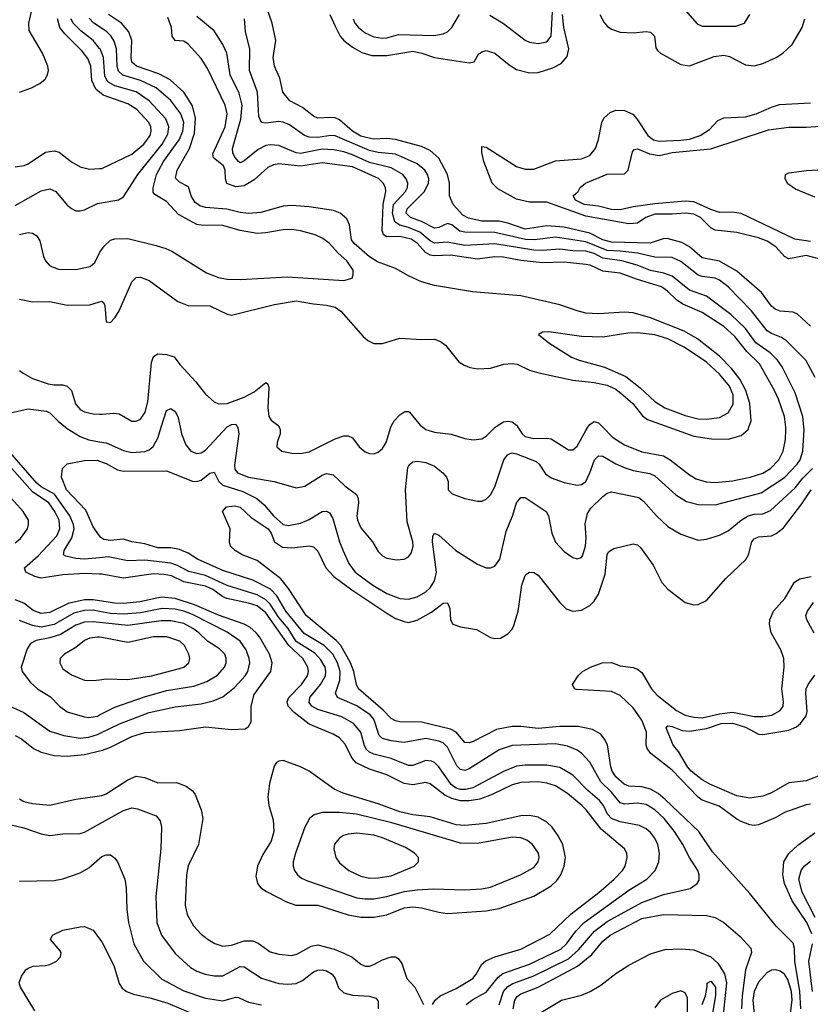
# Model space of a CAD drawing. Header units: inches. Extents: x 1308407 to 1441228, y 959628 to 1036311.
# Tile 367 of 656: x 1369630 to 1373290, y 997331 to 1001885. Entities that reach past the tile are written whole.
import ezdxf

# ---------------------------------------------------------------- set-up
doc = ezdxf.new("R2010")
doc.units = ezdxf.units.IN
doc.header["$MEASUREMENT"] = 0
for name, color, linetype in [('B3060', 7, 'Continuous'), ('B3070', 7, 'Continuous'), ('B3969', 7, 'Continuous'), ('B3979', 7, 'Continuous')]:
    doc.layers.add(name, color=color, linetype=linetype)

msp = doc.modelspace()

# ---------------------------------------------------------------- linework, layer by layer
at = {"layer": 'B3060', "color": 5}
for points, elevation in [([(1369630, 1001550.1), (1369684.7, 1001570), (1369724, 1001590), (1369747.4, 1001610), (1369759.3, 1001630), (1369763.2, 1001650), (1369760.6, 1001670), (1369736, 1001730), (1369674.8, 1001834.8), (1369672, 1001870), (1369685.7, 1001930)], 3120), ([(1370000, 1001549.7), (1369983.4, 1001563.4), (1369964.9, 1001604.9), (1369959.8, 1001670), (1369945.7, 1001705.7), (1369919.5, 1001739.5), (1369839.4, 1001819.4), (1369816.3, 1001850), (1369805.6, 1001890)], 3080), ([(1370000, 1001752.7), (1369970.9, 1001790), (1369913.5, 1001833.4), (1369877.2, 1001870), (1369868.8, 1001890)], 3060), ([(1370000, 1001852.4), (1369973.4, 1001870), (1369952, 1001892)], 3040), ([(1369610, 1001205.4), (1369650.3, 1001210.3), (1369670, 1001218.4), (1369750, 1001273.1), (1369790, 1001279), (1369812.3, 1001272.3), (1369870, 1001228.3), (1369910, 1001204.5), (1369953.6, 1001193.6), (1370000, 1001196.9)], 3080), ([(1369610, 1001026), (1369730, 1001094.4), (1369770, 1001103.8), (1369797.7, 1001090), (1369850, 1001027.6), (1369870, 1001011.5), (1369890, 1001002), (1369910, 1001000.8), (1369930, 1001006), (1369990, 1001035.5), (1370000, 1001037.3)], 3060), ([(1369630, 1000891.9), (1369670, 1000900.9), (1369690, 1000898.4), (1369710, 1000886), (1369723.2, 1000863.2), (1369740.8, 1000790), (1369750.2, 1000770.2), (1369770, 1000747.2), (1369810, 1000731.3), (1369890, 1000730.2), (1369956.3, 1000743.7), (1369977.3, 1000762.6), (1370000, 1000806.6)], 3040), ([(1369630, 1000592.8), (1369690, 1000581), (1369770, 1000582.4), (1369850, 1000565.3), (1369954.2, 1000565.8), (1370000, 1000580.1)], 3020), ([(1369630, 1000262.3), (1369646.4, 1000250), (1369690, 1000226.4), (1369761.5, 1000201.5), (1369790, 1000196.3), (1369830, 1000196.6), (1369850.6, 1000190.6), (1369870.1, 1000170.1), (1369888.1, 1000108.1), (1369910, 1000082), (1369930, 1000071.6), (1369970, 1000062), (1370000, 1000060.6)], 2980), ([(1369587.5, 1000067.5), (1369670, 1000085.4), (1369754.4, 1000074.4), (1369770, 1000067.5), (1369808.1, 1000028), (1369842.4, 1000000)], 2960)]:
    msp.add_lwpolyline(points, dxfattribs=dict(at, elevation=elevation))
at = {"layer": 'B3070', "color": 5}
for points, elevation in [([(1371806.7, 1001906.7), (1371870, 1001867.4), (1371970, 1001791), (1371990, 1001782.3), (1372030, 1001775.1), (1372070, 1001783), (1372090.9, 1001810), (1372101.2, 1002010)], 2940), ([(1373290, 1000467.7), (1373230, 1000522.9), (1373210, 1000531.9), (1373150, 1000537.8), (1373126.6, 1000546.6), (1373110, 1000560.6), (1373064.3, 1000624.3), (1372950, 1000722.8), (1372870, 1000768.2), (1372790, 1000784), (1372730, 1000835), (1372694.6, 1000854.6), (1372627.4, 1000872.6), (1372608.1, 1000871.9), (1372548.7, 1000851.3), (1372370, 1000857.1), (1372330, 1000867.9), (1372270, 1000897.6), (1372150, 1000926.3), (1372070, 1000932.4), (1371970, 1000916.7), (1371890, 1000944.6), (1371850, 1000953.2), (1371770, 1000952.8), (1371707.4, 1000967.4), (1371681.9, 1000982), (1371636.5, 1001030), (1371619.8, 1001070), (1371619.4, 1001130), (1371610.4, 1001170), (1371570, 1001244.5), (1371530, 1001280.4), (1371490, 1001298.2), (1371370, 1001330.7), (1371330, 1001335.5), (1371266.6, 1001333.4), (1371210, 1001346.3), (1371170.8, 1001370), (1371110, 1001423), (1371090, 1001431.3), (1371070, 1001433.2), (1371010, 1001430.5), (1370990, 1001439.9), (1370938.6, 1001478.6), (1370880.3, 1001510), (1370849, 1001550), (1370834.5, 1001614.5), (1370809, 1001670), (1370803.9, 1001710), (1370816.3, 1001790), (1370799.6, 1001870), (1370776, 1001936)], 2920), ([(1372710.1, 1001930.1), (1372765.6, 1001865.6), (1372790, 1001855.2), (1372944.9, 1001855.1), (1372985.1, 1001870), (1373009.8, 1001910.2)], 2940), ([(1373005.9, 1000000), (1373015.4, 1000030), (1373009.9, 1000110), (1372990.8, 1000170), (1372963.1, 1000223.1), (1372926.2, 1000270), (1372870, 1000329.2), (1372767.2, 1000410), (1372705.2, 1000445.2), (1372550, 1000506.7), (1372470, 1000529), (1372430, 1000532.8), (1372310, 1000524.9), (1372250, 1000528.7), (1372210, 1000538.1), (1372130, 1000566.8), (1371950, 1000608.1), (1371726.7, 1000626.7), (1371550, 1000655.6), (1371490, 1000673.3), (1371430, 1000700.7), (1371370, 1000735.1), (1371285.7, 1000765.7), (1371249, 1000789), (1371177.8, 1000850), (1371166.8, 1000866.8), (1371157.2, 1000937.2), (1371144.3, 1000964.3), (1371113.7, 1000990), (1371082.3, 1001002.3), (1370970, 1001020.2), (1370890, 1001026.7), (1370850, 1001022.7), (1370746, 1000994), (1370690, 1000988.9), (1370650, 1000993.3), (1370588.5, 1001008.5), (1370490, 1001016.6), (1370464.4, 1001024.4), (1370441.5, 1001041.5), (1370424.3, 1001070), (1370412.1, 1001112.1), (1370370, 1001133.9), (1370352.1, 1001152.1), (1370359, 1001190), (1370416, 1001290), (1370438.7, 1001361.3), (1370444.6, 1001430), (1370430, 1001487), (1370390, 1001549.9), (1370326.9, 1001606.9), (1370274.8, 1001634.8), (1370170.6, 1001670), (1370149.7, 1001689.7), (1370145.8, 1001710), (1370148.7, 1001790), (1370135.2, 1001830), (1370101, 1001870), (1370041.1, 1001910)], 3020), ([(1373176.1, 1000000), (1373170.3, 1000050), (1373142.9, 1000130), (1373124.7, 1000170), (1373053.9, 1000293.9), (1372995.4, 1000350), (1372940, 1000420), (1372890, 1000465.9), (1372790, 1000530.3), (1372699.9, 1000570), (1372670, 1000590.3), (1372629.4, 1000630), (1372601.7, 1000650), (1372490, 1000683), (1372410, 1000712.7), (1372330, 1000722), (1372270.8, 1000750), (1372250, 1000753.4), (1372150, 1000764.3), (1372050, 1000760.1), (1371950, 1000771.6), (1371870, 1000787.2), (1371830, 1000788.2), (1371750, 1000778.4), (1371624, 1000796), (1371550, 1000792.8), (1371530, 1000796.7), (1371508.7, 1000808.7), (1371470, 1000852.3), (1371443, 1000870), (1371390, 1000882.3), (1371330, 1000881.1), (1371313.6, 1000890), (1371307.5, 1000910), (1371313.4, 1001030), (1371325, 1001090), (1371323.4, 1001110), (1371312.8, 1001130), (1371291, 1001151), (1371170, 1001204.5), (1371030, 1001222.9), (1370930, 1001207.6), (1370830, 1001219), (1370805.5, 1001214.5), (1370778.7, 1001201.3), (1370715.2, 1001144.8), (1370670, 1001116.7), (1370630, 1001112.1), (1370588.5, 1001128.5), (1370582.7, 1001150), (1370581.7, 1001190), (1370573.2, 1001210), (1370527.1, 1001247.1), (1370524.3, 1001264.3), (1370580.9, 1001390), (1370589.9, 1001449.9), (1370581.8, 1001490), (1370499.3, 1001659.3), (1370470, 1001705.8), (1370410, 1001772.2), (1370390, 1001785.8), (1370349.7, 1001790), (1370335.6, 1001810), (1370333.2, 1001850), (1370315.4, 1001895.4)], 2980), ([(1373260.4, 1000000), (1373254.8, 1000050), (1373219.1, 1000159.1), (1373159.4, 1000279.4), (1373138.4, 1000310), (1373104.4, 1000344.4), (1373037, 1000390), (1372990, 1000457.4), (1372922.2, 1000522.2), (1372810, 1000605.9), (1372730, 1000635), (1372650, 1000698.7), (1372612.3, 1000712.3), (1372550, 1000725.4), (1372488.9, 1000750), (1372418, 1000770), (1372330, 1000783.1), (1372290, 1000803.2), (1372250, 1000814.5), (1372190, 1000815.9), (1372130, 1000824.4), (1372050, 1000817.1), (1372010, 1000818.7), (1371830, 1000849.1), (1371690, 1000840.8), (1371610, 1000856.8), (1371550, 1000851.3), (1371530, 1000862), (1371482.9, 1000902.9), (1371430, 1000924.4), (1371390, 1000934.3), (1371366.5, 1000950), (1371355.1, 1000990), (1371360.9, 1001030), (1371416.1, 1001090), (1371425.6, 1001110), (1371426.3, 1001130), (1371419.6, 1001150), (1371403.2, 1001170), (1371350, 1001199.9), (1371250, 1001224.5), (1371170, 1001260.9), (1371130, 1001273.8), (1371083.1, 1001283.1), (1371030, 1001286.3), (1370930, 1001266.9), (1370910, 1001270), (1370830, 1001303.5), (1370790, 1001307.3), (1370770, 1001303.4), (1370734.6, 1001285.4), (1370670, 1001232.3), (1370650, 1001224), (1370642.4, 1001230), (1370626, 1001250), (1370617, 1001270), (1370614.7, 1001290), (1370654.4, 1001425.6), (1370660.7, 1001490), (1370646, 1001546), (1370604.2, 1001630), (1370588.7, 1001730), (1370570, 1001770.9), (1370530, 1001834.5), (1370450, 1001899.8)], 2960), ([(1373312.3, 1000230), (1373268.4, 1000310), (1373180.3, 1000400.3), (1373156.1, 1000416.1), (1373110, 1000433.6), (1373090, 1000446.2), (1373018.2, 1000538.2), (1372909.9, 1000650), (1372870, 1000680.9), (1372850, 1000690.3), (1372790, 1000697.6), (1372770, 1000704.3), (1372690, 1000766.3), (1372650, 1000785.6), (1372570, 1000786.4), (1372490, 1000806.1), (1372410, 1000815.5), (1372350, 1000817.1), (1372250, 1000858.6), (1372110, 1000879.7), (1372012.5, 1000867.5), (1371971.9, 1000868.1), (1371830, 1000901.6), (1371690, 1000902.4), (1371667.6, 1000907.6), (1371630, 1000936.3), (1371610, 1000942.6), (1371570, 1000923.7), (1371550, 1000921.4), (1371490, 1000952.3), (1371439.5, 1000970), (1371418.7, 1000990), (1371424.2, 1001010), (1371503.5, 1001090), (1371523.2, 1001130), (1371524, 1001150), (1371518.4, 1001170), (1371505, 1001190), (1371470, 1001219.1), (1371370, 1001263.9), (1371290, 1001271.7), (1371250, 1001280.4), (1371090, 1001348.5), (1371070, 1001349.6), (1371010, 1001340.3), (1370970, 1001342.7), (1370947.8, 1001350), (1370878.6, 1001398.6), (1370850, 1001411.6), (1370830, 1001414.2), (1370770, 1001406.8), (1370749.8, 1001410), (1370737.1, 1001437.2), (1370731.6, 1001550), (1370694.1, 1001650), (1370696.2, 1001750), (1370676.1, 1001830), (1370671.2, 1001890)], 2940), ([(1371066.3, 1001910), (1371090, 1001854.8), (1371113.6, 1001810), (1371131.2, 1001790), (1371170, 1001759), (1371213.3, 1001733.3), (1371260.2, 1001720.2), (1371330, 1001719.5), (1371450, 1001739.4), (1371491.3, 1001731.3), (1371550, 1001710.4), (1371710, 1001685.6), (1371733.3, 1001690), (1371754.6, 1001725.4), (1371770, 1001737.1), (1371790, 1001742.4), (1371830, 1001730.4), (1371896, 1001676), (1371930, 1001655), (1371990, 1001639.2), (1372030, 1001641.3), (1372097.3, 1001662.7), (1372136.4, 1001683.6), (1372165, 1001715), (1372171.9, 1001750), (1372148.5, 1001850), (1372143.1, 1001910)], 2920), ([(1371174.4, 1001890), (1371182, 1001870), (1371198.5, 1001850), (1371230, 1001825.1), (1371270, 1001805.9), (1371310, 1001799.8), (1371330, 1001801.2), (1371383, 1001817), (1371547.2, 1001812.8), (1371590, 1001819.5), (1371610.8, 1001829.2), (1371630, 1001849.1), (1371666.4, 1001910)], 2940), ([(1372316.3, 1001910), (1372334.1, 1001874.1), (1372350, 1001855.6), (1372370, 1001842.1), (1372410, 1001827.5), (1372470, 1001824.7), (1372530, 1001831.4), (1372550, 1001828), (1372568.6, 1001808.6), (1372575.2, 1001755.2), (1372582.4, 1001742.4), (1372596, 1001730), (1372690, 1001677.8), (1372730, 1001672.1), (1372845.4, 1001714.6), (1372890, 1001722), (1372915.5, 1001715.5), (1372990, 1001676.3), (1373030, 1001671.6), (1373070, 1001682.6), (1373131.1, 1001710), (1373163.1, 1001730), (1373206, 1001770), (1373252.6, 1001850), (1373264, 1001890)], 2920), ([(1370000, 1000806.6), (1370001.7, 1000810), (1370021.9, 1000838.1), (1370050, 1000864.9), (1370070, 1000872.2), (1370130, 1000872.7), (1370261.6, 1000841.6), (1370306.6, 1000826.6), (1370334.4, 1000814.4), (1370495.2, 1000715.2), (1370550, 1000693.7), (1370590, 1000685.4), (1370650, 1000683.2), (1370870, 1000696.4), (1371130, 1000679.5), (1371169.4, 1000690.6), (1371174.2, 1000705.8), (1371173.3, 1000726.7), (1371144.8, 1000770), (1371105, 1000805), (1371064.2, 1000850), (1371033.7, 1000873.7), (1370997.6, 1000890), (1370930, 1000909.2), (1370890, 1000914.7), (1370850, 1000913.5), (1370770, 1000899.2), (1370730, 1000896.8), (1370650, 1000909.9), (1370570, 1000933.8), (1370470, 1000934.5), (1370450, 1000938.8), (1370364.8, 1000984.8), (1370310, 1001044), (1370256.4, 1001076.4), (1370247.9, 1001087.9), (1370247.9, 1001107.9), (1370263.9, 1001170), (1370295.8, 1001230), (1370368.4, 1001330), (1370386, 1001370), (1370389.6, 1001410), (1370376.6, 1001450), (1370330, 1001511.4), (1370262.2, 1001570), (1370190, 1001604.8), (1370108.2, 1001628.2), (1370087.1, 1001647.1), (1370081.3, 1001670), (1370077.8, 1001750), (1370066.8, 1001786.8), (1370053, 1001810), (1370033.9, 1001830), (1370000, 1001852.4)], 3040), ([(1370000, 1001037.3), (1370087.5, 1001052.5), (1370110, 1001066), (1370177.6, 1001170), (1370289.9, 1001310), (1370315.6, 1001355.6), (1370320.7, 1001390), (1370306.9, 1001426.9), (1370230, 1001510.4), (1370170, 1001551.9), (1370070, 1001579.4), (1370037.7, 1001597.7), (1370024.2, 1001624.2), (1370018.5, 1001710), (1370002.1, 1001750), (1370000, 1001752.7)], 3060), ([(1370000, 1001196.9), (1370010, 1001197.7), (1370150, 1001264), (1370204.2, 1001310), (1370234.3, 1001350), (1370238.9, 1001370), (1370236.7, 1001390), (1370227.3, 1001410), (1370172.7, 1001470), (1370130, 1001496.3), (1370016.2, 1001536.2), (1370000, 1001549.7)], 3080), ([(1373330, 1000778.8), (1373270, 1000794), (1373190, 1000779.5), (1373170, 1000789.4), (1373130, 1000835.5), (1373090, 1000861), (1373050, 1000876), (1372950, 1000901.5), (1372850, 1000911.2), (1372830, 1000922.8), (1372781, 1000970), (1372750, 1000986.1), (1372710, 1000991.3), (1372650, 1000985.6), (1372570, 1000985.2), (1372528.8, 1000971.2), (1372490, 1000944.6), (1372450, 1000941.7), (1372250, 1000976.4), (1372070, 1001040.8), (1371990, 1001041.1), (1371930, 1001054.7), (1371843.1, 1001103.1), (1371817.9, 1001130), (1371779.3, 1001230), (1371768.9, 1001271.1), (1371770, 1001298.8), (1371790, 1001296.1), (1371930, 1001206.4), (1371970, 1001194.2), (1372010, 1001194.8), (1372110, 1001233), (1372230, 1001241.5), (1372270, 1001256.9), (1372296.1, 1001290), (1372310, 1001330.7), (1372325, 1001410), (1372334.6, 1001430), (1372363.8, 1001456.2), (1372390, 1001466.8), (1372430, 1001465.5), (1372467.9, 1001447.9), (1372486.8, 1001426.8), (1372538.3, 1001350), (1372563.5, 1001330), (1372590, 1001324.3), (1372690, 1001327.5), (1372730, 1001333.5), (1372779.3, 1001350), (1372822.7, 1001377.3), (1372861.1, 1001418.9), (1372890, 1001431.5), (1372990, 1001436.9), (1373039.1, 1001450), (1373110, 1001481.5), (1373147.1, 1001492.9), (1373290, 1001500.7)], 2880), ([(1373290, 1000858.9), (1373218.4, 1000870), (1372970, 1000989.5), (1372930, 1000995.3), (1372870, 1000994.2), (1372830, 1001007.2), (1372750, 1001043.1), (1372710, 1001045.7), (1372570, 1001033.1), (1372470, 1001019.6), (1372410, 1001005.7), (1372370, 1001008), (1372310, 1001023.4), (1372242.9, 1001030), (1372202.3, 1001050), (1372192.7, 1001070), (1372215.3, 1001090), (1372225.2, 1001110), (1372249.4, 1001130), (1372350, 1001171.1), (1372430, 1001172.2), (1372447, 1001190), (1372466.2, 1001273.8), (1372475.2, 1001284.8), (1372490, 1001287.9), (1372544.7, 1001264.7), (1372590, 1001258), (1372650, 1001270.6), (1372830, 1001287.6), (1373096.2, 1001376.2), (1373190, 1001388.6), (1373270, 1001388), (1373450, 1001400.5)], 2860), ([(1373310, 1001064.7), (1373221.5, 1001101.4), (1373186.2, 1001126.2), (1373173.2, 1001150), (1373175.3, 1001170), (1373190, 1001177.3), (1373271.7, 1001188.3), (1373350, 1001192.9)], 2840), ([(1370000, 1000580.1), (1370010, 1000583.2), (1370017.8, 1000577.8), (1370023.6, 1000563.6), (1370030, 1000487.7), (1370050, 1000484.9), (1370070, 1000505.7), (1370090, 1000539), (1370150, 1000673.1), (1370170, 1000693.2), (1370190, 1000694.5), (1370230, 1000678.4), (1370361.6, 1000581.6), (1370410, 1000563.5), (1370510, 1000561.2), (1370590, 1000522.8), (1370610, 1000519.2), (1370810, 1000567.5), (1370910, 1000584.7), (1370990, 1000570.7), (1371050, 1000565.7), (1371090, 1000555.1), (1371117.3, 1000537.3), (1371219.8, 1000419.8), (1371241.8, 1000401.8), (1371270, 1000387.9), (1371310, 1000387.2), (1371390, 1000411.8), (1371490, 1000405.5), (1371550, 1000407.1), (1371577.5, 1000397.5), (1371600.5, 1000380.5), (1371662.6, 1000302.6), (1371687, 1000287), (1371715.9, 1000275.9), (1371750, 1000271), (1371810, 1000274.3), (1371871.9, 1000291.9), (1371910, 1000295.9), (1371932.3, 1000292.3), (1371990, 1000265), (1372032.5, 1000252.5), (1372190, 1000217.7), (1372290, 1000207.5), (1372350, 1000194.9), (1372390, 1000176.1), (1372422.7, 1000150), (1372467.9, 1000110), (1372513.4, 1000053.4), (1372535.8, 1000035.8), (1372635.5, 1000000)], 3020), ([(1370000, 1000060.6), (1370010, 1000060.1), (1370065.3, 1000065.3), (1370090, 1000062.2), (1370150, 1000029), (1370170, 1000027.8), (1370190, 1000038.3), (1370211.7, 1000070), (1370222.9, 1000117.1), (1370240.9, 1000299.1), (1370250, 1000327.4), (1370270, 1000340.6), (1370310, 1000337.4), (1370345.5, 1000325.5), (1370371.1, 1000290), (1370446.2, 1000210), (1370490, 1000152.6), (1370530, 1000118.5), (1370550, 1000107.9), (1370590, 1000109.5), (1370670, 1000139.4), (1370715.2, 1000164.8), (1370770, 1000206.7), (1370779, 1000199), (1370783.7, 1000183.7), (1370779.3, 1000090), (1370783.2, 1000050), (1370793.7, 1000033.7), (1370825.3, 1000010), (1370830.7, 1000000)], 2980), ([(1370285, 1000000), (1370310, 1000078.4), (1370330, 1000087.4), (1370350, 1000072.9), (1370362.9, 1000050), (1370373, 1000000)], 2960), ([(1371348.1, 1000000), (1371350.9, 1000009.1), (1371363.4, 1000030), (1371390, 1000058.4), (1371412.4, 1000072.4), (1371430, 1000073.8), (1371434.9, 1000070), (1371483.2, 1000010), (1371496.8, 1000000)], 2980), ([(1370588.6, 1000000), (1370590, 1000001.5), (1370610, 1000013.6), (1370630, 1000014.4), (1370638.7, 1000000)], 2960), ([(1371831.5, 1000000), (1371835.8, 1000004.2), (1371870, 1000025.5), (1371890, 1000028.6), (1371910, 1000025), (1371930.1, 1000010.1), (1371936.6, 1000000)], 2980), ([(1372260.3, 1000000), (1372270, 1000013.5), (1372290, 1000026.2), (1372310, 1000020.5), (1372330, 1000000)], 2980)]:
    msp.add_lwpolyline(points, dxfattribs=dict(at, elevation=elevation))
at = {"layer": 'B3070', "color": 5, "elevation": 3040}
msp.add_lwpolyline([(1372079, 1000441), (1372050, 1000439.5), (1372031, 1000430), (1372079.3, 1000390), (1372184.4, 1000324.4), (1372219.5, 1000310), (1372337.7, 1000277.7), (1372435.6, 1000235.5), (1372502.8, 1000182.8), (1372570, 1000118.9), (1372615.8, 1000090), (1372710, 1000054.4), (1372770, 1000039.6), (1372810, 1000037.1), (1372870, 1000044.7), (1372910, 1000066.2), (1372932.4, 1000107.6), (1372932.7, 1000150), (1372916.1, 1000190), (1372870, 1000245.8), (1372810, 1000301), (1372705.2, 1000370), (1372630, 1000409.9), (1372570, 1000427.6), (1372490, 1000436.9), (1372444.6, 1000435.4), (1372330, 1000416.6), (1372230, 1000420.4)], close=True, dxfattribs=at)
at = {"layer": 'B3969', "color": 5}
for points, elevation in [([(1370000, 999321.2), (1369930, 999323.6), (1369830, 999317.8), (1369730, 999301.9), (1369699.8, 999310), (1369658.9, 999330), (1369652.1, 999350), (1369715.2, 999404.8), (1369802.4, 999497.6), (1369816.5, 999530), (1369812.7, 999570), (1369793.1, 999610), (1369764.9, 999650), (1369690, 999701.1), (1369570, 999834.9), (1369519.4, 999870), (1369450, 999895.2), (1369310, 999925.9), (1369270, 999929.4), (1369170, 999924), (1369035.6, 999935.6), (1368955.3, 999955.3), (1368830, 999975.8), (1368721.2, 1000000)], 2980), ([(1370000, 999396.3), (1369929.6, 999389.6), (1369890, 999393), (1369844, 999404), (1369832.6, 999410), (1369835.8, 999430), (1369871.8, 999488.2), (1369881.6, 999530), (1369879.6, 999550), (1369862.7, 999590), (1369790.7, 999690.7), (1369730, 999725.1), (1369710, 999742.3), (1369584.6, 999884.6), (1369522.4, 999922.4), (1369476.5, 999936.5), (1369400.8, 999950), (1369363.1, 999970), (1369346.7, 999986.7), (1369290, 999994), (1369267.2, 1000000)], 2960), ([(1369842.4, 1000000), (1369850, 999993.8), (1369910, 999957), (1369950, 999942.8), (1370000, 999933.3)], 2960), ([(1370000, 999497.8), (1369970, 999539.7), (1369936.1, 999616.1), (1369847.4, 999710), (1369823.7, 999770), (1369829, 999810), (1369849.7, 999830.3), (1369930, 999847), (1369990, 999847.3), (1370000, 999843.7)], 2940), ([(1369610, 999465.3), (1369634.7, 999485.3), (1369666.6, 999530), (1369671.6, 999550), (1369670.3, 999570), (1369645.8, 999610), (1369592, 999670)], 3020), ([(1370000, 999197.3), (1369970, 999202.3), (1369930, 999202.2), (1369855.3, 999184.7), (1369770, 999143.1), (1369730, 999138.1), (1369692.8, 999152.8), (1369650, 999187.2), (1369610, 999201.9)], 3020), ([(1370000, 999147.9), (1369970, 999153.6), (1369930, 999153.3), (1369880.5, 999139.5), (1369790, 999087.8), (1369730, 999076.2), (1369690, 999082.9), (1369630, 999106.4)], 3040), ([(1370000, 999096.8), (1369970, 999099.8), (1369930, 999098.7), (1369890, 999084.3), (1369818.4, 999041.6), (1369770, 999026.4), (1369706.2, 999013.8), (1369680, 999000), (1369664.4, 998975.6), (1369637.4, 998890), (1369642.3, 998870), (1369680, 998820), (1369713.4, 998790), (1369772.7, 998752.7), (1369814.4, 998710), (1369850, 998684.2), (1369930, 998660.1), (1369950, 998657.9), (1369990, 998664.4), (1370000, 998669.5)], 3060), ([(1370000, 999028.8), (1369990, 999029.9), (1369955, 999025), (1369930, 999013.6), (1369890, 998981.5), (1369837, 998950), (1369818, 998930), (1369815.6, 998910), (1369830, 998882.6), (1369870, 998854.4), (1369930, 998830.2), (1369970, 998828.2), (1370000, 998832)], 3080), ([(1369547, 998727), (1369650, 998681.3), (1369770, 998595.1), (1369833.9, 998573.9), (1369910, 998561.5), (1369950, 998566.7), (1369990, 998579.1), (1370000, 998583.9)], 3040), ([(1369610, 998574.1), (1369638.6, 998558.6), (1369694.8, 998514.8), (1369730, 998497), (1369790, 998482.1), (1369850, 998479.2), (1369930, 998486.2), (1370000, 998503.6)], 3020), ([(1369630, 998280.9), (1369650, 998269.5), (1369690, 998260.1), (1369770, 998251.4), (1369890, 998280.1), (1370000, 998295.9)], 2980), ([(1369590, 998160.7), (1369650, 998147.8), (1369730, 998119.1), (1369770, 998111.6), (1369830, 998118.8), (1369910, 998121.1), (1369930, 998126.7), (1370000, 998166)], 2960), ([(1369630, 997901.1), (1369790, 997903.5), (1369830, 997912), (1369910, 997939.3), (1369950, 997962.7), (1370000, 998005.4)], 2940), ([(1369700.7, 997300.7), (1369634.5, 997410), (1369627.7, 997430), (1369638.6, 997461.4), (1369658.4, 997490), (1369670, 997498.7), (1369692.8, 997507.2), (1369750, 997510.2), (1369770, 997515.8), (1369800.4, 997530), (1369818.7, 997550), (1369822.3, 997570), (1369818.2, 997578.2), (1369772.7, 997630), (1369782.7, 997650), (1369830, 997674), (1369910, 997688.8), (1369930.3, 997690.3), (1369970, 997673.7), (1370000, 997633.7)], 2920)]:
    msp.add_lwpolyline(points, dxfattribs=dict(at, elevation=elevation))
at = {"layer": 'B3979', "color": 5}
for points, elevation in [([(1370000, 999933.3), (1370030, 999927.6), (1370110, 999893.4), (1370150, 999884.2), (1370210, 999888.1), (1370230, 999895.8), (1370248.5, 999911.4), (1370269.1, 999950), (1370285, 1000000)], 2960), ([(1370373, 1000000), (1370379, 999970), (1370398.8, 999918.8), (1370422.2, 999890), (1370450, 999878.8), (1370470, 999882.1), (1370490, 999895), (1370588.6, 1000000)], 2960), ([(1370638.7, 1000000), (1370639.2, 999999.2), (1370644.8, 999970), (1370624.2, 999824.2), (1370626.1, 999806.1), (1370637.7, 999790), (1370690, 999770.1), (1370807.7, 999750), (1370910, 999720.2), (1370950, 999727.2), (1371030, 999779), (1371050, 999786.2), (1371080.5, 999780.5), (1371134.9, 999730), (1371188.7, 999688.7), (1371197.5, 999670), (1371199, 999650), (1371190.1, 999590), (1371193.6, 999570), (1371210, 999535.2), (1371263.6, 999470), (1371290, 999425.3), (1371310, 999405.3), (1371330, 999394.7), (1371373.7, 999386.3), (1371409.8, 999390.2), (1371430, 999401.1), (1371441.7, 999418.3), (1371451.3, 999448.6), (1371450.4, 999470), (1371423.1, 999563.1), (1371416.6, 999710), (1371426.7, 999813.3), (1371432.9, 999827.1), (1371450, 999840.2), (1371470, 999842.6), (1371510, 999837.1), (1371550, 999820.8), (1371588.7, 999790), (1371605.7, 999770), (1371613.7, 999750), (1371613.4, 999710), (1371631.8, 999691.8), (1371690, 999670.3), (1371750, 999658), (1371770, 999658.9), (1371790, 999667.4), (1371810, 999687), (1371830, 999724.4), (1371871.2, 999848.8), (1371887.4, 999872.6), (1371900.9, 999879.1), (1371910, 999881.7), (1371930, 999877.7), (1372021.2, 999841.2), (1372034.3, 999830), (1372064.7, 999784.7), (1372090, 999766.2), (1372150, 999745), (1372210, 999732.7), (1372230, 999736), (1372250, 999749.3), (1372270, 999788.9), (1372290.4, 999849.6), (1372310, 999868.3), (1372330, 999866.3), (1372390, 999831.4), (1372432.6, 999812.6), (1372470, 999800.4), (1372546.4, 999786.4), (1372570, 999775.7), (1372668, 999688), (1372716.9, 999656.9), (1372770, 999642.2), (1372850, 999640.7), (1373062.6, 999697.4), (1373170, 999767.1), (1373229, 999830), (1373242.1, 999850), (1373254.6, 999890), (1373261.5, 999990), (1373260.4, 1000000)], 2960), ([(1370830.7, 1000000), (1370836, 999990), (1370835.2, 999970), (1370821.3, 999930), (1370820.5, 999910), (1370844, 999890), (1370890, 999880.2), (1370930, 999879.4), (1370970, 999887.2), (1371090, 999947.2), (1371130, 999960.2), (1371150, 999960.2), (1371170, 999951.5), (1371201.5, 999910), (1371230, 999886.5), (1371250, 999879), (1371270, 999877.8), (1371290, 999884.6), (1371310, 999901.7), (1371326.3, 999930), (1371348.1, 1000000)], 2980), ([(1371496.8, 1000000), (1371510.3, 999990), (1371550, 999977.4), (1371627.5, 999967.5), (1371690, 999948.4), (1371730, 999941.8), (1371770, 999946.7), (1371790, 999959.6), (1371831.5, 1000000)], 2980), ([(1371936.6, 1000000), (1371956, 999970), (1371970, 999958), (1372010, 999948.1), (1372070, 999950.1), (1372090, 999946.1), (1372170, 999895.2), (1372190, 999895.2), (1372210, 999912.4), (1372250, 999985.7), (1372260.3, 1000000)], 2980), ([(1372330, 1000000), (1372374.5, 999954.5), (1372430, 999918.7), (1372510, 999886.5), (1372610, 999867.8), (1372640.5, 999850), (1372730, 999780.1), (1372761.3, 999761.3), (1372807.5, 999747.5), (1372850, 999745.3), (1372930, 999751.8), (1373011.3, 999768.7), (1373070, 999788.3), (1373106.1, 999810), (1373144.1, 999850), (1373164.6, 999890), (1373175.7, 999944.3), (1373177.2, 999990), (1373176.1, 1000000)], 2980), ([(1372635.5, 1000000), (1372750, 999958.9), (1372832.9, 999947.1), (1372910, 999945.6), (1372970, 999962.1), (1373002.8, 999990), (1373005.9, 1000000)], 3020), ([(1370000, 999843.7), (1370030, 999832.6), (1370083.6, 999803.6), (1370110, 999797.4), (1370310, 999798.6), (1370430.7, 999750.7), (1370450, 999749.7), (1370470, 999755.8), (1370510, 999788.1), (1370530, 999792.4), (1370551.3, 999750), (1370570, 999732.7), (1370662.8, 999702.8), (1370727.5, 999670), (1370762.1, 999642.1), (1370805.2, 999590), (1370850, 999550.1), (1370875, 999545), (1370930, 999557), (1370970, 999572.9), (1371030, 999611), (1371050, 999611.9), (1371063.7, 999603.7), (1371078.9, 999578.9), (1371110.9, 999470.9), (1371128, 999428), (1371154.1, 999370), (1371182.3, 999330), (1371265.2, 999270), (1371330, 999230.7), (1371390, 999207.9), (1371430, 999205.1), (1371470, 999215.8), (1371510, 999238.9), (1371530, 999258), (1371550.8, 999290), (1371559.5, 999330), (1371541.1, 999470), (1371543.1, 999496.9), (1371550, 999510.4), (1371570, 999500.3), (1371649.6, 999429.5), (1371750, 999366.3), (1371790, 999350.3), (1371810, 999350.4), (1371830, 999358.4), (1371853.1, 999390), (1371882.7, 999517.3), (1371912.8, 999592.8), (1371930, 999650.6), (1371950, 999675.3), (1371970, 999674.6), (1372067.9, 999610), (1372078.6, 999590), (1372093.5, 999510), (1372110, 999469), (1372150, 999425.5), (1372190, 999397.4), (1372210, 999391.8), (1372230, 999397.6), (1372235, 999405), (1372249.4, 999450.6), (1372252.4, 999490), (1372247.2, 999552.8), (1372258.5, 999601.5), (1372274.1, 999625.9), (1372330, 999679.3), (1372350, 999696), (1372370, 999700.9), (1372495.7, 999675.7), (1372518.4, 999658.4), (1372577.5, 999590), (1372630, 999541.8), (1372690, 999505.2), (1372770, 999478.5), (1372810, 999482), (1372870, 999500.7), (1372910, 999521.5), (1372969.6, 999570.4), (1373001.8, 999590), (1373030, 999597.6), (1373070, 999600.1), (1373105.1, 999614.9), (1373219.4, 999720.6), (1373255.1, 999764.9), (1373300.3, 999810)], 2940), ([(1373246.1, 997310), (1373240.9, 997390), (1373218, 997530), (1373217.2, 997590), (1373210, 997613.6), (1373132, 997692), (1373010, 997844.2), (1372836.8, 998036.8), (1372773.6, 998130), (1372618.2, 998278.2), (1372585.7, 998305.7), (1372550, 998326.2), (1372510, 998336.6), (1372450, 998339.7), (1372428.7, 998348.7), (1372390, 998382.4), (1372373, 998410), (1372366.7, 998430), (1372350.8, 998530.8), (1372337.7, 998557.7), (1372320.1, 998580.1), (1372282, 998602), (1372215.8, 998615.8), (1372130, 998616.3), (1372030, 998607.4), (1371950, 998616.2), (1371910, 998615.8), (1371837.6, 998602.4), (1371730, 998547.3), (1371710, 998541), (1371690, 998541.3), (1371650.4, 998590), (1371624.2, 998604.2), (1371490, 998636.7), (1371390, 998638.2), (1371370, 998642.7), (1371350, 998653.7), (1371312.1, 998692.1), (1371197.9, 998790), (1371188.6, 998810), (1371177.1, 998870), (1371161.2, 998910), (1371116.7, 998990), (1371094.4, 999014.4), (1370956.4, 999130), (1370874.8, 999254.8), (1370838.7, 999298.7), (1370730, 999383.1), (1370659.5, 999410), (1370627, 999430), (1370606.6, 999450), (1370600.9, 999470), (1370604.5, 999530), (1370569.2, 999610), (1370587.5, 999632.5), (1370623.9, 999636.1), (1370650, 999630.2), (1370702.1, 999582.1), (1370779.8, 999530), (1370794.5, 999510), (1370810.4, 999470.4), (1370846.2, 999446.2), (1370890, 999442.2), (1370970, 999451.9), (1370990, 999446.7), (1371010, 999427.2), (1371046.9, 999350), (1371084.8, 999310), (1371167.8, 999247.8), (1371330, 999140.1), (1371370, 999116.3), (1371410, 999101.2), (1371430, 999097.5), (1371470, 999107.3), (1371535.7, 999144.3), (1371590, 999186.2), (1371610, 999188.5), (1371621.5, 999161.5), (1371624.6, 999110), (1371634.9, 999090), (1371670, 999077), (1371745.4, 999065.4), (1371810, 999027.2), (1371830, 999022.8), (1371855, 999025), (1371890, 999044.2), (1371910, 999066.7), (1371917.5, 999082.5), (1371937.7, 999150), (1371954.5, 999270), (1371970, 999314.4), (1371978, 999322), (1371990, 999330.4), (1372010, 999327.6), (1372030, 999315.6), (1372130, 999190.3), (1372160.4, 999160.4), (1372190, 999148.9), (1372230, 999153.8), (1372270, 999175.8), (1372290, 999195.2), (1372310, 999228.8), (1372340, 999320), (1372349.4, 999410), (1372356.3, 999423.7), (1372380.3, 999439.7), (1372470, 999461.3), (1372490, 999456.9), (1372503.6, 999443.6), (1372562.8, 999362.8), (1372602.8, 999282.8), (1372630, 999251.8), (1372710, 999190.3), (1372750, 999178.3), (1372770, 999179.6), (1372810, 999199.6), (1372899, 999301), (1372991.5, 999388.5), (1373004.2, 999410), (1373019.9, 999470), (1373030, 999484.5), (1373050, 999493.8), (1373110, 999497.8), (1373131.9, 999508.1), (1373165, 999535), (1373250, 999645.5), (1373293.5, 999710)], 2920), ([(1371850, 997328.8), (1371869.9, 997390), (1371890, 997413.6), (1371912.9, 997427.1), (1372010, 997462.9), (1372170, 997540.7), (1372217.3, 997582.7), (1372290.4, 997669.6), (1372350, 997714.3), (1372510, 997802), (1372610, 997839.6), (1372733.1, 997866.9), (1372766.3, 997890), (1372775, 997905), (1372775.5, 997930), (1372769.8, 997950), (1372729.9, 998009.9), (1372699, 998070), (1372660.6, 998130), (1372612.9, 998190), (1372570, 998230.4), (1372530, 998254.9), (1372490, 998261.8), (1372430, 998256.4), (1372410, 998262.7), (1372370, 998312.7), (1372320.8, 998360.8), (1372270, 998451.6), (1372231.7, 998491.7), (1372210, 998506.1), (1372165.3, 998525.3), (1372110, 998535.2), (1371910, 998527.8), (1371850, 998507.5), (1371710, 998419.9), (1371690, 998412.4), (1371670, 998416.5), (1371653.8, 998433.8), (1371610, 998520.5), (1371590, 998539.7), (1371570, 998548.6), (1371510, 998559.9), (1371410, 998541.4), (1371350, 998549.1), (1371310, 998561.2), (1371294.8, 998574.8), (1371270, 998649.8), (1371251.8, 998670), (1371190, 998712), (1371101.6, 998750), (1371092.5, 998770), (1371112.1, 998830), (1371114.2, 998870), (1371101.8, 998910), (1371080.1, 998950), (1371039.9, 998990), (1370946.8, 999046.8), (1370862.4, 999150), (1370820.4, 999220.4), (1370790.6, 999250.6), (1370710, 999292.7), (1370570, 999337.5), (1370454, 999390), (1370410, 999418), (1370370, 999435.1), (1370330, 999442.1), (1370270, 999442.4), (1370210, 999461.6), (1370150, 999469.9), (1370110, 999481.9), (1370050, 999476.3), (1370020.3, 999480.3), (1370005.6, 999490), (1370000, 999497.8)], 2940), ([(1371697.2, 997330), (1371727.5, 997352.5), (1371790, 997386.5), (1371844.2, 997455.8), (1371867.2, 997472.8), (1371990, 997517.1), (1372134.5, 997585.5), (1372161.3, 997610), (1372204.6, 997670), (1372243.6, 997710), (1372450, 997859.6), (1372533.3, 997910), (1372571.3, 997950), (1372588.4, 997990), (1372591.2, 998030), (1372584.1, 998070), (1372570, 998099.8), (1372550, 998126.3), (1372530, 998143.2), (1372498.7, 998158.7), (1372410, 998174.6), (1372370, 998189.9), (1372351.8, 998210), (1372332.5, 998250), (1372314, 998274), (1372259.9, 998319.9), (1372190.3, 998390.3), (1372130, 998427), (1372070, 998437.5), (1371970, 998437.9), (1371930, 998432.2), (1371870, 998408.6), (1371727.2, 998332.8), (1371695.8, 998324.2), (1371670, 998324.1), (1371650, 998331.3), (1371627.6, 998347.6), (1371570, 998429.9), (1371550, 998449.9), (1371536.1, 998456.1), (1371510, 998458.1), (1371450, 998435.8), (1371430, 998435.1), (1371350, 998467.4), (1371270, 998488), (1371250, 998497.9), (1371235.7, 998510), (1371226.5, 998526.5), (1371209.4, 998590), (1371175.6, 998630), (1371121.2, 998661.2), (1371010, 998694.2), (1370982.7, 998710), (1370970, 998727), (1370972.9, 998750), (1371023.1, 998810), (1371045.6, 998850), (1371048, 998870), (1371044.2, 998890), (1371024.6, 998924.6), (1370995.9, 998955.9), (1370909.7, 999009.7), (1370872.4, 999070), (1370830, 999120.2), (1370790, 999182), (1370770, 999202), (1370730, 999224.5), (1370590, 999268.4), (1370490, 999314.9), (1370413.3, 999333.3), (1370360.7, 999360.7), (1370330, 999370.9), (1370210, 999384.8), (1370130, 999381.9), (1370040.1, 999400.1), (1370000, 999396.3)], 2960), ([(1371540.7, 997330), (1371553.7, 997350), (1371576.9, 997370), (1371650, 997404.6), (1371727.3, 997450), (1371743.9, 997470), (1371770, 997516.5), (1371787.2, 997532.8), (1371829.9, 997550.1), (1371950, 997586.6), (1372084.2, 997655.8), (1372182.2, 997750), (1372311.5, 997848.5), (1372381.7, 997910), (1372420.2, 997950), (1372432.7, 997970), (1372442.4, 998010), (1372439.8, 998030), (1372429, 998050), (1372321.3, 998141.3), (1372252.4, 998230), (1372232.1, 998250), (1372165.8, 998305.8), (1372110, 998341.5), (1372070, 998353.7), (1372030, 998359.7), (1371950, 998356.2), (1371910, 998346.2), (1371817.8, 998302.2), (1371759.9, 998280.1), (1371710, 998271.5), (1371670, 998272.5), (1371630, 998283.6), (1371598.6, 998298.6), (1371530, 998351.4), (1371510, 998356.2), (1371450, 998346.7), (1371410, 998352.5), (1371330, 998392), (1371250, 998417.9), (1371188.4, 998448.4), (1371168.5, 998470), (1371135.2, 998535.2), (1371110, 998563.4), (1371081, 998581), (1370970, 998627), (1370900, 998680), (1370872.2, 998710), (1370868.6, 998730), (1370875.9, 998750), (1370934.5, 998810), (1370962.5, 998850), (1370966.9, 998870), (1370963.9, 998890), (1370941.3, 998930), (1370875.8, 998990), (1370770, 999142.2), (1370730, 999173.4), (1370690, 999187.1), (1370588.4, 999208.4), (1370570, 999215.8), (1370524.1, 999250), (1370490, 999265.9), (1370390, 999284.5), (1370332.2, 999312.2), (1370299.7, 999319.7), (1370250, 999321.5), (1370110, 999302.8), (1370010, 999320.9), (1370000, 999321.2)], 2980), ([(1373290, 998256.5), (1373270, 998253.8), (1373170, 998217.8), (1373126.9, 998193.1), (1373050, 998161.5), (1373030, 998158.4), (1373010, 998161.5), (1372970, 998176.2), (1372950, 998186.6), (1372868.1, 998248.1), (1372790, 998275.3), (1372770, 998289.2), (1372650, 998413.3), (1372551.8, 998491.8), (1372534.2, 998514.2), (1372530.4, 998530), (1372531.1, 998590), (1372510, 998644.8), (1372470, 998702.1), (1372410, 998758.9), (1372370, 998777.6), (1372207.3, 998787.3), (1372198, 998790), (1372189.3, 998810), (1372216, 998850), (1372236, 998870), (1372272.7, 998890), (1372326.6, 998910), (1372370, 998912.6), (1372410, 998897.3), (1372470, 998889.4), (1372490, 998881.8), (1372510, 998866.2), (1372554.8, 998790), (1372580.3, 998760.3), (1372670, 998690.5), (1372710, 998668.3), (1372750, 998659.2), (1372790, 998656.3), (1372870, 998675.1), (1372930, 998681.8), (1373030, 998662.5), (1373070, 998661.8), (1373111.6, 998668.4), (1373150.7, 998689.3), (1373163.7, 998710), (1373165.4, 998730), (1373158.5, 998790), (1373168.8, 998890), (1373167.7, 998930), (1373154, 998970), (1373108.9, 999050), (1373100.3, 999090), (1373102.4, 999110), (1373119.8, 999150), (1373171.3, 999208.7), (1373216.7, 999283.3), (1373241.2, 999298.8), (1373293.6, 999310)], 2880), ([(1370000, 998503.6), (1370013.2, 998506.8), (1370050, 998520.1), (1370150, 998570.1), (1370210, 998587.8), (1370370, 998597.4), (1370490, 998614.1), (1370610, 998601.4), (1370674.1, 998605.9), (1370690, 998615.3), (1370702, 998638), (1370701.9, 998710), (1370715.7, 998764.3), (1370792.3, 998870), (1370798.6, 998910), (1370786, 998950), (1370739.5, 999030), (1370724.8, 999050), (1370695.8, 999075.8), (1370669.8, 999090), (1370550, 999130.6), (1370439.2, 999179.2), (1370350, 999208.7), (1370286.2, 999213.8), (1370186.7, 999193.3), (1370110, 999184.2), (1370070, 999185.8), (1370000, 999197.3)], 3020), ([(1373308.2, 999048.2), (1373273.3, 999110), (1373269.8, 999130), (1373276.1, 999150), (1373304, 999190)], 2860), ([(1370000, 998583.9), (1370091.9, 998628.1), (1370230, 998680.9), (1370350, 998706.2), (1370470, 998720.3), (1370525, 998735), (1370570, 998753.2), (1370624.2, 998795.8), (1370673.6, 998850), (1370686.5, 998870), (1370695.2, 998910), (1370693.1, 998930), (1370679.1, 998970), (1370650, 999011), (1370590, 999052.9), (1370430, 999133.5), (1370390, 999149.2), (1370350, 999158.3), (1370290, 999161.1), (1370190, 999141.4), (1370110, 999135), (1370050, 999138.4), (1370000, 999147.9)], 3040), ([(1370000, 998669.5), (1370070, 998705.3), (1370207.5, 998752.5), (1370310, 998782.8), (1370436.7, 998803.3), (1370496.3, 998823.7), (1370545.8, 998854.2), (1370577.8, 998890), (1370586.4, 998910), (1370586.4, 998930), (1370579, 998950), (1370554.7, 998974.7), (1370499.2, 999010), (1370459.6, 999050), (1370432.4, 999070), (1370390, 999091.8), (1370330, 999105.2), (1370284.9, 999104.9), (1370130, 999083.8), (1370000, 999096.8)], 3060), ([(1370000, 998832), (1370030, 998835.8), (1370130, 998833.2), (1370240.9, 998850), (1370370, 998884.4), (1370390, 998890.2), (1370413.1, 998910), (1370417.1, 998930), (1370413.6, 998950), (1370392.8, 998990), (1370370.8, 999010), (1370311.5, 999031.5), (1370250, 999031.2), (1370130, 999005.2), (1370010, 999027.8), (1370000, 999028.8)], 3080), ([(1373350, 998396.1), (1373270, 998364.8), (1373190, 998355.2), (1373110, 998309.9), (1373070, 998294.1), (1373010, 998285), (1372950, 998295.7), (1372824.4, 998350), (1372788.8, 998370), (1372738.7, 998410), (1372721.1, 998430), (1372679.7, 998499.7), (1372654.5, 998530), (1372622, 998610), (1372630, 998618.7), (1372650, 998616.5), (1372697.2, 998597.2), (1372730, 998594.2), (1372810, 998607.1), (1372877.7, 998630), (1372930, 998631.7), (1372990, 998613.5), (1373050, 998580.3), (1373070, 998578.7), (1373190, 998599.1), (1373225.2, 998614.8), (1373243.7, 998630), (1373270, 998665.8), (1373274.9, 998685.1), (1373268.4, 998770), (1373271.2, 998790), (1373279.5, 998810), (1373310, 998852.7)], 2860), ([(1370000, 998295.9), (1370010, 998297.3), (1370030, 998305.3), (1370130, 998369.1), (1370170, 998386.1), (1370210, 998380.1), (1370270, 998355), (1370356.8, 998356.8), (1370400.6, 998340.6), (1370430, 998318.5), (1370442, 998302), (1370470.9, 998230), (1370478.2, 998190), (1370458, 998070), (1370410, 997971.6), (1370401.9, 997930), (1370395.5, 997790), (1370405.8, 997745.8), (1370434.6, 997694.6), (1370470, 997655.8), (1370503.1, 997630), (1370532.8, 997612.8), (1370570, 997600.6), (1370610, 997605), (1370670, 997624.1), (1370710, 997624.8), (1370734, 997614), (1370790, 997573), (1370830, 997563), (1370890, 997556.8), (1370916.2, 997563.8), (1370979.5, 997600.5), (1371010, 997605.5), (1371085.4, 997585.4), (1371130, 997567.3), (1371168.7, 997548.7), (1371210, 997516.5), (1371230, 997507.5), (1371250, 997507.8), (1371270, 997514.6), (1371310, 997536.8), (1371350, 997550.8), (1371370, 997550.2), (1371382.6, 997542.6), (1371399.6, 997519.6), (1371422.3, 997450), (1371458.5, 997410), (1371499.1, 997330)], 2980), ([(1370000, 998166), (1370110, 998227.8), (1370150, 998239.7), (1370175.4, 998235.4), (1370262.4, 998202.4), (1370279.7, 998179.7), (1370286, 998150), (1370283.5, 998050), (1370260.5, 997830), (1370265, 997710), (1370286.2, 997650), (1370350, 997565.8), (1370420.7, 997500.7), (1370450, 997483.9), (1370488.2, 997470), (1370530, 997463.2), (1370570, 997463.2), (1370650, 997506.3), (1370670, 997504.4), (1370750, 997452), (1370830, 997427), (1370870, 997423.9), (1370910, 997427.5), (1370938.7, 997441.3), (1370990, 997480.9), (1371010, 997489.4), (1371030, 997490.8), (1371050, 997485.3), (1371076.3, 997470), (1371090.8, 997450), (1371106.5, 997406.5), (1371130, 997384.4), (1371170, 997373.1), (1371250, 997368.4), (1371279.2, 997359.2), (1371290, 997346), (1371290.2, 997310)], 2960), ([(1373296.6, 997656.6), (1373274.1, 997710), (1373205.2, 997810), (1373171, 997890), (1373161.9, 997930), (1373167.9, 997990), (1373190, 998029.3), (1373232.6, 998067.4), (1373310, 998123.5)], 2880), ([(1370000, 998005.4), (1370010, 998014), (1370030, 998022), (1370050, 998021.7), (1370070, 998007), (1370082.7, 997990), (1370116.2, 997910), (1370123.2, 997870), (1370125.9, 997770), (1370133.5, 997710), (1370159.1, 997610), (1370203.5, 997530), (1370287.7, 997447.7), (1370390, 997392.5), (1370490, 997358.6), (1370570, 997346.9), (1370630, 997364), (1370643, 997363), (1370690, 997341.5), (1370750, 997328.9)], 2940), ([(1373313, 997733), (1373251.8, 997850), (1373237.1, 997910), (1373247.2, 997950), (1373261.5, 997970), (1373290, 997993.3)], 2860), ([(1371914.9, 997310), (1371921.5, 997350), (1371932.4, 997367.6), (1371950, 997378.9), (1372030, 997410.7), (1372212.9, 997507.1), (1372279, 997561), (1372330, 997623.7), (1372363.6, 997650), (1372510, 997728.5), (1372610, 997746.9), (1372810, 997742.1), (1372850, 997732.2), (1372890, 997708.6), (1372965.2, 997645.2), (1373015.1, 997590), (1373017.9, 997570), (1372989.4, 997490.6), (1372974, 997370), (1372971, 997310)], 2920), ([(1370000, 997633.7), (1370010, 997620.4), (1370066.7, 997510), (1370090, 997427.4), (1370105.3, 997405.3), (1370124.9, 997390), (1370157.5, 997377.5), (1370239.5, 997359.5), (1370316, 997336), (1370490, 997261.6)], 2920), ([(1372045.2, 997294.7), (1372138.5, 997350), (1372230, 997373.5), (1372270.4, 997389.6), (1372320.4, 997419.6), (1372390, 997473.2), (1372450, 997511.7), (1372550, 997564.5), (1372615.8, 997584.2), (1372692.2, 997587.8), (1372750, 997582.6), (1372828.8, 997550), (1372861.3, 997521.3), (1372892.2, 997472.2), (1372901.9, 997430), (1372884.6, 997270)], 2880), ([(1373300, 997390), (1373283, 997530), (1373300.3, 997610)], 2880), ([(1372789.6, 997330), (1372804.7, 997370), (1372813.1, 997413.1), (1372811.7, 997428.3), (1372830, 997438.7), (1372851.3, 997410), (1372851.1, 997371.1), (1372837.7, 997290)], 2860), ([(1372721.6, 997190), (1372720.6, 997360.6), (1372710, 997384.1), (1372690, 997392.7), (1372650, 997380.7), (1372596.9, 997350), (1372570, 997314.8)], 2880)]:
    msp.add_lwpolyline(points, dxfattribs=dict(at, elevation=elevation))
for points, elevation in [([(1370850, 998458), (1370830, 998456.3), (1370819.1, 998450), (1370807.8, 998432.2), (1370786.9, 998353.1), (1370778.6, 998290), (1370783.2, 998250), (1370803.5, 998183.5), (1370806.6, 998130), (1370794.5, 998085.5), (1370755.4, 998024.6), (1370731, 997970), (1370724, 997924), (1370730.2, 997890), (1370746.3, 997870), (1370772.5, 997852.5), (1370865, 997805), (1370909.1, 997789.1), (1371010, 997788.8), (1371150, 997745.1), (1371210, 997733.8), (1371270, 997733.3), (1371330, 997744.9), (1371410, 997776.9), (1371450, 997781.6), (1371490, 997777.7), (1371570, 997756.4), (1371610, 997751.4), (1371790, 997763.6), (1371850, 997774.6), (1372010, 997831.8), (1372090, 997878.4), (1372117.1, 997902.9), (1372135.6, 997930), (1372150.5, 997970), (1372157.2, 998010), (1372144.2, 998070), (1372123.4, 998110), (1372094.5, 998150), (1372070, 998173.6), (1372030, 998197.1), (1371990, 998203.8), (1371950, 998202.5), (1371790, 998167.1), (1371690, 998158.4), (1371650, 998161.5), (1371530, 998197.7), (1371450, 998207.3), (1371390, 998221.5), (1371290, 998257.6), (1371127.2, 998307.2), (1371086.4, 998326.4), (1370970, 998409), (1370930, 998429.8)], 3020), ([(1371110, 998218.1), (1371030, 998217.7), (1370993.3, 998206.8), (1370971.5, 998190), (1370950.1, 998149.9), (1370906.7, 998030), (1370896.6, 997990), (1370895.9, 997970), (1370901.8, 997950), (1370916.5, 997930), (1370935, 997915), (1370962, 997902), (1371190, 997824.2), (1371230, 997818.5), (1371270, 997818.9), (1371330, 997829.2), (1371410, 997852.2), (1371470, 997860.3), (1371544.5, 997864.5), (1371690, 997860.7), (1371770, 997865.1), (1371810, 997872.8), (1371948, 997930), (1372010, 997963.6), (1372029.8, 997990), (1372034, 998010), (1372031.5, 998030), (1372004.4, 998070), (1371978.3, 998090), (1371950, 998101.7), (1371910, 998104.1), (1371750, 998074.9), (1371670, 998075.7), (1371352.1, 998170), (1371189.6, 998210.4)], 3040), ([(1371190, 998122.1), (1371150, 998117.8), (1371128.4, 998111.6), (1371110, 998099.8), (1371088, 998072), (1371083.9, 998050), (1371093.8, 998010), (1371110, 997984.9), (1371153.1, 997950), (1371210, 997923.7), (1371250, 997915), (1371290, 997915.3), (1371350, 997925.7), (1371456.3, 997970), (1371476.3, 997990), (1371476.3, 998010), (1371458.3, 998030), (1371416.6, 998056.6), (1371310, 998101), (1371270, 998112.8)], 3060), ([(1373130, 997489.8), (1373110, 997488.2), (1373090, 997477.8), (1373050, 997432.8), (1373029.4, 997390.6), (1373024.5, 997350), (1373031.7, 997270), (1373050, 997214.7), (1373090, 997164.6), (1373110, 997150.2), (1373130, 997143.9), (1373150, 997153.6), (1373170, 997187.9), (1373198.3, 997290), (1373205.9, 997350), (1373202.9, 997390), (1373185.4, 997445.4), (1373170, 997469.9), (1373150, 997484.5)], 2940)]:
    msp.add_lwpolyline(points, close=True, dxfattribs=dict(at, elevation=elevation))

doc.saveas('drawing.dxf')
